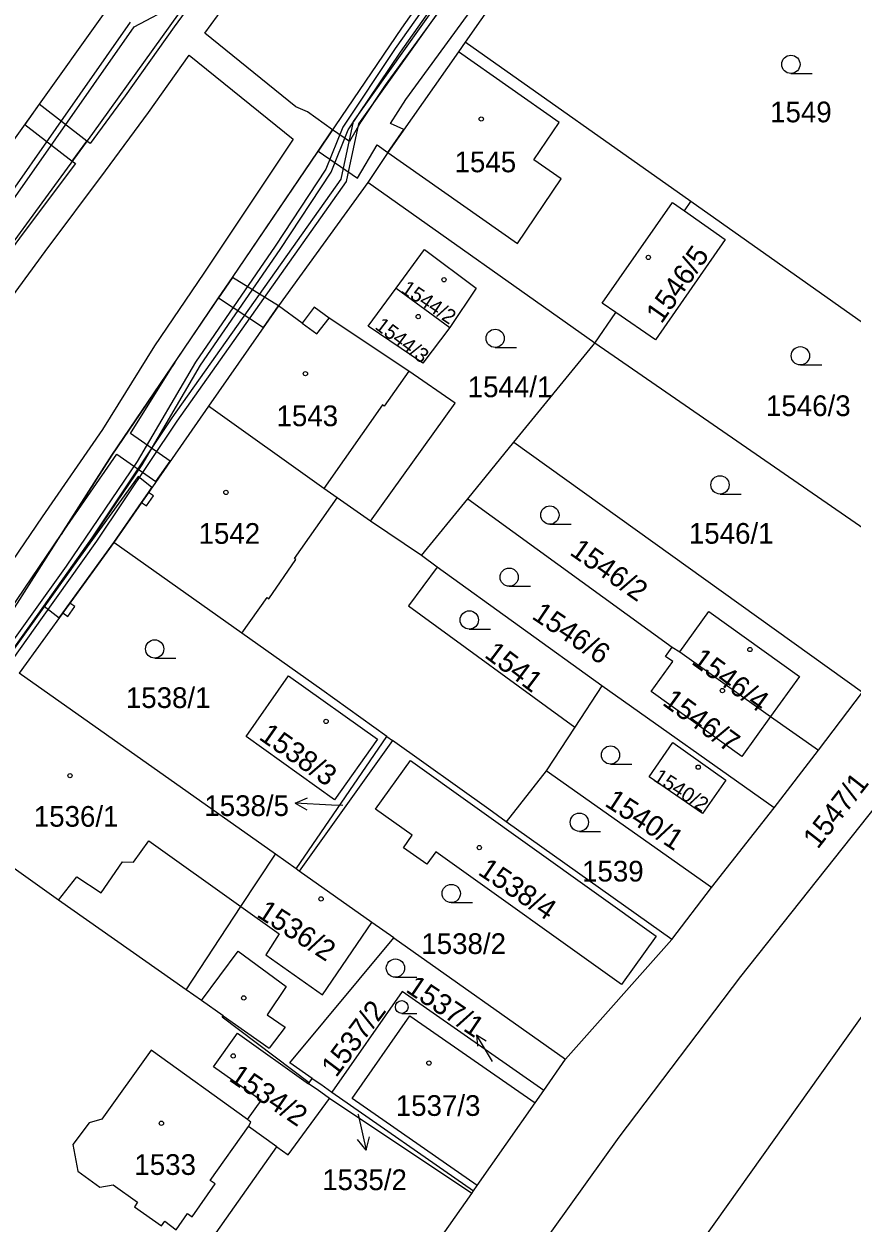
# Model space of a CAD drawing. Extents: x -756746 to -753363, y -1166406 to -1161727.
# Drawn here: x -755310.9 to -755243, y -1164154.4 to -1164055.9 of the extents above; entities that cross this region are included whole.
import ezdxf

# ---------------------------------------------------------------- set-up
doc = ezdxf.new("R2010")
doc.units = 0
for name, color, linetype in [('Hranice parcel', 7, 'Continuous'), ('Parcelní čísla', 7, 'Continuous'), ('Pop  PČ popisy', 7, 'Continuous'), ('Vnitřní kresba', 7, 'Continuous'), ('Věcná břemena k části', 7, 'Continuous'), ('Značky budov', 7, 'Continuous'), ('Značky kultur', 7, 'Continuous')]:
    doc.layers.add(name, color=color, linetype=linetype)

msp = doc.modelspace()

# ---------------------------------------------------------------- linework, layer by layer
at = {"layer": 'Hranice parcel'}
for p, q in [((-755268.39, -1164048.35), (-755274.71, -1164057.43)), ((-755256.19, -1164070.5), (-755274.71, -1164057.43)), ((-755282.71, -1164068.94), (-755290.04, -1164079.08)), ((-755264.07, -1164082.13), (-755282.71, -1164068.94)), ((-755256.71, -1164071.27), (-755256.19, -1164070.5)), ((-755242.02, -1164080.52), (-755256.19, -1164070.5)), ((-755280.39, -1164077.62), (-755275.98, -1164080.84)), ((-755290.04, -1164079.08), (-755295.8, -1164087.3)), ((-755264.07, -1164082.13), (-755262.36, -1164079.61)), ((-755235.35, -1164101.96), (-755264.07, -1164082.13)), ((-755295.8, -1164087.3), (-755303.58, -1164098.5)), ((-755274.51, -1164094.92), (-755270.71, -1164090.27)), ((-755270.71, -1164090.27), (-755242.08, -1164110.78)), ((-755278.3, -1164099.57), (-755274.51, -1164094.92)), ((-755274.51, -1164094.92), (-755257.71, -1164107.1)), ((-755278.3, -1164099.57), (-755282.48, -1164096.74)), ((-755303.58, -1164098.5), (-755311.33, -1164109.22)), ((-755277.02, -1164100.54), (-755278.3, -1164099.57)), ((-755263.5, -1164110.27), (-755277.02, -1164100.54)), ((-755257.71, -1164107.1), (-755257.09, -1164107.49)), ((-755257.09, -1164107.49), (-755249.64, -1164112.78)), ((-755290.3, -1164124.1), (-755311.33, -1164109.22)), ((-755263.5, -1164110.27), (-755265.71, -1164113.67)), ((-755249.34, -1164120.29), (-755263.5, -1164110.27)), ((-755245.71, -1164115.54), (-755242.08, -1164110.78)), ((-755249.64, -1164112.78), (-755245.71, -1164115.54)), ((-755265.71, -1164113.67), (-755268.08, -1164117.24)), ((-755288.59, -1164125.31), (-755281.14, -1164114.42)), ((-755280.68, -1164114.75), (-755288.35, -1164125.48)), ((-755281.14, -1164114.42), (-755280.68, -1164114.75)), ((-755249.34, -1164120.29), (-755245.71, -1164115.54)), ((-755268.08, -1164117.24), (-755271.35, -1164121.44)), ((-755254.48, -1164126.84), (-755268.08, -1164117.24)), ((-755254.48, -1164126.84), (-755249.34, -1164120.29)), ((-755257.76, -1164131.11), (-755271.35, -1164121.44)), ((-755288.59, -1164125.31), (-755290.3, -1164124.1)), ((-755288.35, -1164125.48), (-755288.59, -1164125.31)), ((-755257.76, -1164131.11), (-755254.48, -1164126.84)), ((-755280.58, -1164130.97), (-755266.49, -1164140.93)), ((-755266.49, -1164140.93), (-755257.76, -1164131.11)), ((-755268.27, -1164143.49), (-755266.49, -1164140.93)), ((-755287.53, -1164142.87), (-755287.27, -1164142.5)), ((-755287.58, -1164142.94), (-755287.53, -1164142.87)), ((-755285.66, -1164143.63), (-755274.03, -1164151.74)), ((-755268.98, -1164144.51), (-755268.27, -1164143.49)), ((-755274.18, -1164151.96), (-755285.87, -1164144.15)), ((-755273.72, -1164151.29), (-755268.98, -1164144.51)), ((-755290.19, -1164148.12), (-755292.52, -1164146.46)), ((-755307.36, -1164172.45), (-755290.19, -1164148.12)), ((-755274.03, -1164151.74), (-755273.72, -1164151.29)), ((-755294.86, -1164181.23), (-755274.18, -1164151.96)), ((-755274.18, -1164151.96), (-755274.03, -1164151.74))]:
    msp.add_line(p, q, dxfattribs=at)
for points in [[(-755220.52, -1163944.76), (-755254.57, -1163993.35), (-755285.5, -1164037.29), (-755305.32, -1164064.92), (-755316.71, -1164080.47), (-755354.99, -1164132.75), (-755374.02, -1164159.92), (-755390.66, -1164183.68), (-755403.4, -1164198.54), (-755417.96, -1164221.28), (-755420.59, -1164228.42), (-755430.64, -1164238.98), (-755442.45, -1164255.73), (-755447.62, -1164263.02), (-755451.74, -1164268.9), (-755478.08, -1164306.31), (-755482.21, -1164312.19), (-755502.93, -1164341.53), (-755517.47, -1164361.94), (-755518.35, -1164369.78), (-755539.55, -1164397.96)], [(-755502.56, -1164372.3), (-755479.86, -1164340.17), (-755472.34, -1164329.45), (-755469.55, -1164325.47), (-755462.32, -1164315.2), (-755459.89, -1164311.8), (-755451.69, -1164300.07), (-755432.84, -1164273.35), (-755422.76, -1164259.08), (-755406.06, -1164235.5), (-755400.38, -1164227.99), (-755391.48, -1164216.1), (-755353.46, -1164163.76), (-755341.78, -1164149.47), (-755336.84, -1164144.45), (-755323.41, -1164125.66), (-755317.92, -1164113.54), (-755303.73, -1164091.33), (-755279.93, -1164056.27), (-755241.55, -1164001.85)], [(-755320.26, -1164077.31), (-755314.45, -1164069.18), (-755302.71, -1164052.73)], [(-755274.71, -1164057.43), (-755275.26, -1164058.21), (-755281.08, -1164066.47), (-755282.71, -1164068.94)], [(-755262.36, -1164079.61), (-755263.46, -1164078.85), (-755257.69, -1164070.59), (-755256.71, -1164071.27)], [(-755256.71, -1164071.27), (-755253.37, -1164073.61), (-755259.09, -1164081.86), (-755262.36, -1164079.61)], [(-755280.39, -1164077.62), (-755278.07, -1164074.43), (-755273.81, -1164077.62), (-755275.98, -1164080.84)], [(-755275.98, -1164080.84), (-755278.19, -1164083.77), (-755282.68, -1164080.75), (-755280.39, -1164077.62)], [(-755282.48, -1164096.74), (-755275.54, -1164087.07), (-755279.34, -1164084.44), (-755285.88, -1164080.07), (-755287.11, -1164079.19), (-755288.11, -1164080.5), (-755290.04, -1164079.08)], [(-755270.71, -1164090.27), (-755264.22, -1164082.31), (-755264.07, -1164082.13)], [(-755282.48, -1164096.74), (-755285.23, -1164094.83), (-755286.31, -1164094.06), (-755295.8, -1164087.3)], [(-755219.97, -1164093.66), (-755252.1, -1164134.15), (-755262.11, -1164147.34), (-755289.21, -1164185.15)], [(-755281.14, -1164114.42), (-755286.48, -1164110.59), (-755293.05, -1164105.94), (-755303.58, -1164098.5)], [(-755277.02, -1164100.54), (-755279.37, -1164103.69), (-755265.71, -1164113.67)], [(-755257.09, -1164107.49), (-755254.71, -1164104.17), (-755247.27, -1164109.5), (-755249.64, -1164112.78)], [(-755249.64, -1164112.78), (-755252.01, -1164116.06), (-755259.45, -1164110.74), (-755257.68, -1164108.27), (-755258.28, -1164107.85), (-755257.71, -1164107.1)], [(-755285.45, -1164119.64), (-755292.71, -1164114.44), (-755289.22, -1164109.44), (-755281.92, -1164114.64), (-755285.45, -1164119.64)], [(-755271.35, -1164121.44), (-755272.78, -1164120.41), (-755280.68, -1164114.75)], [(-755255.23, -1164120.76), (-755259.61, -1164117.75), (-755257.68, -1164114.93), (-755253.31, -1164118.03), (-755255.23, -1164120.76)], [(-755279.78, -1164123.56), (-755279.06, -1164122.54), (-755282.07, -1164120.39), (-755279.22, -1164116.4), (-755259.03, -1164130.82), (-755261.88, -1164134.8), (-755277.14, -1164123.9), (-755277.87, -1164124.92), (-755279.78, -1164123.56)], [(-755297.63, -1164135.23), (-755308.12, -1164127.88), (-755319.07, -1164120.06)], [(-755297.63, -1164135.23), (-755293.13, -1164128.4), (-755290.3, -1164124.1)], [(-755280.58, -1164130.97), (-755282.38, -1164129.7), (-755288.35, -1164125.48)], [(-755287.27, -1164142.5), (-755289.11, -1164141.22), (-755280.58, -1164130.97)], [(-755239.67, -1164133.9), (-755262, -1164165.29), (-755260.59, -1164166.3), (-755262.34, -1164168.74), (-755264.84, -1164166.95), (-755268.47, -1164172.05), (-755270.65, -1164170.49), (-755272.32, -1164172.87), (-755270.19, -1164174.45), (-755273.8, -1164179.5), (-755266.22, -1164184.94), (-755267.4, -1164186.6), (-755267.06, -1164186.85), (-755267.69, -1164187.72), (-755263.13, -1164190.99), (-755262.5, -1164190.12), (-755260.29, -1164191.7), (-755259.1, -1164190.04), (-755238.81, -1164204.6)], [(-755287.53, -1164142.87), (-755294.67, -1164137.48), (-755294.6, -1164137.37), (-755296.38, -1164136.12), (-755297.63, -1164135.23)], [(-755268.27, -1164143.49), (-755279.9, -1164135.38), (-755285.66, -1164143.63)], [(-755273.72, -1164151.29), (-755283.99, -1164144.16), (-755279.26, -1164137.36), (-755268.98, -1164144.51)], [(-755292.58, -1164145.87), (-755291.48, -1164144.33), (-755295.38, -1164141.55), (-755293.41, -1164138.78), (-755287.58, -1164142.94)], [(-755292.58, -1164145.87), (-755300.49, -1164140.2), (-755304.56, -1164145.84), (-755305.6, -1164146.14), (-755306.93, -1164147.93), (-755306.52, -1164150.13), (-755304.71, -1164151.44), (-755303.62, -1164151.24), (-755301.62, -1164152.67), (-755301.88, -1164153.04), (-755299.65, -1164154.6), (-755299.39, -1164154.23), (-755298.45, -1164154.93), (-755297.52, -1164153.59), (-755297.13, -1164153.87), (-755295.25, -1164151.17), (-755295.65, -1164150.89), (-755292.52, -1164146.46)], [(-755287.27, -1164142.5), (-755286.57, -1164142.99), (-755285.66, -1164143.63)], [(-755285.87, -1164144.15), (-755286.88, -1164143.43), (-755287.58, -1164142.94)], [(-755290.19, -1164148.12), (-755289.24, -1164148.79), (-755285.87, -1164144.15)], [(-755292.52, -1164146.46), (-755292.31, -1164146.09), (-755292.58, -1164145.87)]]:
    msp.add_lwpolyline(points, dxfattribs=at)
at = {"layer": 'Pop  PČ popisy'}
for p, q in [((-755288.687, -1164119.913), (-755287.661, -1164119.465)), ((-755285.69, -1164120.07), (-755288.687, -1164119.913)), ((-755288.687, -1164119.913), (-755287.713, -1164120.465)), ((-755284.75, -1164120.11), (-755285.69, -1164120.07)), ((-755272.47, -1164141.11), (-755273.784, -1164138.923)), ((-755273.784, -1164138.923), (-755272.981, -1164139.434)), ((-755273.784, -1164138.923), (-755273.71, -1164139.872)), ((-755283.53, -1164145.41), (-755283.51, -1164145.47)), ((-755283.51, -1164145.47), (-755282.835, -1164148.394)), ((-755282.835, -1164148.394), (-755283.548, -1164147.531)), ((-755282.835, -1164148.394), (-755282.572, -1164147.306))]:
    msp.add_line(p, q, dxfattribs=at)
at = {"layer": 'Vnitřní kresba'}
for p, q in [((-755266.99, -1164064.01), (-755275.26, -1164058.21)), ((-755269.08, -1164067.08), (-755266.99, -1164064.01)), ((-755281.08, -1164066.47), (-755270.42, -1164073.96)), ((-755266.84, -1164068.65), (-755269.08, -1164067.08)), ((-755270.42, -1164073.96), (-755266.84, -1164068.65)), ((-755288.11, -1164080.5), (-755286.89, -1164081.36)), ((-755286.89, -1164081.36), (-755285.88, -1164080.07)), ((-755279.34, -1164084.44), (-755281.36, -1164087.31)), ((-755281.51, -1164087.2), (-755286.31, -1164094.06)), ((-755281.36, -1164087.31), (-755281.51, -1164087.2)), ((-755288.73, -1164099.81), (-755285.23, -1164094.83)), ((-755290.83, -1164103.14), (-755288.61, -1164099.9)), ((-755288.61, -1164099.9), (-755288.73, -1164099.81)), ((-755293.05, -1164105.94), (-755290.99, -1164103.02)), ((-755290.99, -1164103.02), (-755290.83, -1164103.14)), ((-755301.96, -1164124.76), (-755300.68, -1164123.01)), ((-755300.68, -1164123.01), (-755293.13, -1164128.4)), ((-755304.61, -1164127.28), (-755302.85, -1164124.73)), ((-755302.85, -1164124.73), (-755301.96, -1164124.76)), ((-755308.12, -1164127.88), (-755306.61, -1164125.96)), ((-755306.61, -1164125.96), (-755304.61, -1164127.28)), ((-755293.13, -1164128.4), (-755290, -1164130.64)), ((-755286.44, -1164135.63), (-755282.38, -1164129.7)), ((-755290, -1164130.64), (-755291.08, -1164132.36)), ((-755296.38, -1164136.12), (-755293.36, -1164132.06)), ((-755293.36, -1164132.06), (-755289.41, -1164134.96)), ((-755291.08, -1164132.36), (-755286.44, -1164135.63)), ((-755289.41, -1164134.96), (-755290.99, -1164137.29)), ((-755294.6, -1164137.37), (-755290.81, -1164140.02)), ((-755290.99, -1164137.29), (-755289.5, -1164138.29)), ((-755289.5, -1164138.29), (-755290.81, -1164140.02))]:
    msp.add_line(p, q, dxfattribs=at)
at = {"layer": 'Věcná břemena k části'}
for points in [[(-755240.18, -1164001.73), (-755245.91, -1164009.73), (-755254.05, -1164021.51), (-755265.79, -1164038.1), (-755274.09, -1164050.1), (-755283.92, -1164063.93), (-755284.93, -1164068.68), (-755298.8, -1164088.26), (-755305.38, -1164098.11), (-755309.82, -1164104.38), (-755314.82, -1164111.37), (-755317.67, -1164115.85), (-755319.71, -1164119.54), (-755322.17, -1164127.24), (-755326.56, -1164133.55), (-755329.55, -1164137.59)], [(-755266, -1164037.5), (-755280.46, -1164057.95), (-755284.76, -1164064.39), (-755286.15, -1164067.85), (-755290.32, -1164074.16), (-755296.86, -1164083.69), (-755301.66, -1164091.86), (-755307.49, -1164100.45), (-755313.14, -1164108.32)], [(-755312.74, -1164108.62), (-755307.07, -1164100.73), (-755301.24, -1164092.12), (-755296.44, -1164083.95), (-755289.9, -1164074.44), (-755285.71, -1164068.09), (-755284.32, -1164064.63), (-755280.04, -1164058.23), (-755265.6, -1164037.8)], [(-755293.83, -1164049.6), (-755298.6, -1164056.16), (-755302.63, -1164061.82), (-755305.5, -1164065.75), (-755305.78, -1164065.54), (-755306.98, -1164067.19), (-755306.72, -1164067.39), (-755311.09, -1164073.22), (-755320.22, -1164085.66), (-755327.66, -1164095.95), (-755333.44, -1164103.66), (-755339.86, -1164112.44), (-755348.6, -1164124.53), (-755354.71, -1164132.88), (-755354.99, -1164132.75), (-755356.2, -1164134.47), (-755355.97, -1164134.63), (-755357.31, -1164136.55), (-755356.22, -1164137.26), (-755358.3, -1164140.79), (-755361.8, -1164145.71), (-755362.1, -1164145.76), (-755372.83, -1164161.32)], [(-755369.18, -1164191.01), (-755365.61, -1164186.03), (-755365.72, -1164185.43), (-755364.68, -1164184.53), (-755357.89, -1164175.12), (-755357.22, -1164172.27), (-755356.25, -1164170.75), (-755339.87, -1164149.6), (-755337.72, -1164149.49), (-755332.38, -1164142.07), (-755330.2, -1164138.81), (-755329.17, -1164137.93), (-755326.16, -1164133.85), (-755321.72, -1164127.46), (-755319.25, -1164119.74), (-755317.24, -1164116.11), (-755314.4, -1164111.65), (-755309.42, -1164104.66), (-755304.96, -1164098.39), (-755298.38, -1164088.54), (-755284.45, -1164068.86), (-755283.46, -1164064.13), (-755273.69, -1164050.4)], [(-755313.95, -1164106.75), (-755307.89, -1164097.84), (-755303.73, -1164091.33), (-755298.57, -1164083.73), (-755294.97, -1164078.42), (-755293.82, -1164076.73), (-755286.78, -1164066.36), (-755285.6, -1164064.62), (-755287.66, -1164063.15), (-755288.61, -1164062.74), (-755296.09, -1164056.69), (-755291.93, -1164050.96)], [(-755374.32, -1164159.48), (-755354.3, -1164130.62), (-755344.82, -1164117.78), (-755339.45, -1164110.59), (-755339.37, -1164109.61), (-755328.84, -1164095.6), (-755323.92, -1164088.95), (-755318.01, -1164081.05), (-755318.09, -1164079.29), (-755301.89, -1164056.16), (-755298.47, -1164054.36)], [(-755302.23, -1164055.78), (-755318.59, -1164079.15), (-755318.51, -1164080.89), (-755324.32, -1164088.65), (-755329.24, -1164095.3), (-755339.85, -1164109.43), (-755339.93, -1164110.41), (-755345.22, -1164117.48), (-755354.7, -1164130.32), (-755374.74, -1164159.2)], [(-755318.32, -1164087.04), (-755309.21, -1164074.62), (-755304.24, -1164067.99), (-755300.73, -1164063.18), (-755297.38, -1164058.48), (-755288.85, -1164065.38), (-755296.17, -1164076.39), (-755300.22, -1164082.36), (-755304.49, -1164089.21), (-755309.46, -1164096.39), (-755316.28, -1164106.39)]]:
    msp.add_lwpolyline(points, dxfattribs=at)
for points in [[(-755259.88, -1164036.76), (-755258.69, -1164035.1), (-755261.229, -1164033.449), (-755268.27, -1164043.04), (-755281.3, -1164060.939), (-755283.28, -1164063.959), (-755284.229, -1164065.57), (-755285.599, -1164064.62), (-755286.78, -1164066.36), (-755283.57, -1164068.59), (-755281.95, -1164065.84), (-755281.079, -1164066.469), (-755279.76, -1164064.6), (-755280.859, -1164064.1), (-755279.579, -1164062.138), (-755267.089, -1164044.989), (-755266.25, -1164045.3), (-755265.45, -1164044.168), (-755265.329, -1164044.26), (-755264.988, -1164043.79), (-755265.868, -1164043.32), (-755260.67, -1164036.25)], [(-755306.979, -1164067.189), (-755305.78, -1164065.54), (-755309.7, -1164062.52), (-755310.88, -1164064.179)], [(-755291.27, -1164080.84), (-755290.04, -1164079.08), (-755293.82, -1164076.729), (-755294.969, -1164078.418)], [(-755302.19, -1164089.54), (-755298.57, -1164083.729), (-755303.729, -1164091.33), (-755307.89, -1164097.84), (-755303.32, -1164091.239), (-755300.109, -1164093.5), (-755298.95, -1164091.83)], [(-755300.44, -1164093.98), (-755301.57, -1164093.09), (-755309.29, -1164103.73), (-755308.05, -1164104.69), (-755307.76, -1164104.28), (-755307.17, -1164103.47), (-755303.58, -1164098.5), (-755301.3, -1164095.21), (-755300.73, -1164094.39)], [(-755300.73, -1164094.39), (-755301.3, -1164095.21), (-755300.89, -1164095.5), (-755300.32, -1164094.68)], [(-755307.17, -1164103.47), (-755307.76, -1164104.28), (-755307.35, -1164104.57), (-755306.77, -1164103.76)]]:
    msp.add_lwpolyline(points, close=True, dxfattribs=at)
at = {"layer": 'Značky budov'}
for centre in [(-755273.397, -1164063.729), (-755259.677, -1164075.089), (-755276.457, -1164076.929), (-755278.577, -1164079.949), (-755287.837, -1164084.639), (-755294.367, -1164094.389), (-755251.337, -1164107.289), (-755253.597, -1164110.659), (-755286.137, -1164113.189), (-755255.577, -1164116.949), (-755307.167, -1164117.649), (-755273.557, -1164123.549), (-755286.547, -1164127.769), (-755292.897, -1164135.899), (-755293.767, -1164140.659), (-755277.697, -1164141.249), (-755299.657, -1164146.189)]:
    msp.add_circle(centre, 0.175, dxfattribs=at)
at = {"layer": 'Značky kultur'}
for p, q in [((-755247.973, -1164059.99), (-755246.223, -1164059.99)), ((-755272.253, -1164082.49), (-755270.503, -1164082.49)), ((-755247.193, -1164083.92), (-755245.443, -1164083.92)), ((-755253.793, -1164094.52), (-755252.043, -1164094.52)), ((-755267.763, -1164097), (-755266.013, -1164097)), ((-755271.103, -1164102.1), (-755269.353, -1164102.1)), ((-755274.383, -1164105.61), (-755272.633, -1164105.61)), ((-755300.213, -1164107.99), (-755298.463, -1164107.99)), ((-755262.783, -1164116.7), (-755261.033, -1164116.7)), ((-755265.343, -1164122.22), (-755263.593, -1164122.22)), ((-755275.863, -1164128.07), (-755274.113, -1164128.07)), ((-755280.443, -1164134.2), (-755278.693, -1164134.2)), ((-755279.925, -1164137.17), (-755278.7, -1164137.17))]:
    msp.add_line(p, q, dxfattribs=at)
for centre, radius in [((-755247.973, -1164059.24), 0.75), ((-755272.253, -1164081.74), 0.75), ((-755247.193, -1164083.17), 0.75), ((-755253.793, -1164093.77), 0.75), ((-755267.763, -1164096.25), 0.75), ((-755271.103, -1164101.35), 0.75), ((-755274.383, -1164104.86), 0.75), ((-755300.213, -1164107.24), 0.75), ((-755262.783, -1164115.95), 0.75), ((-755265.343, -1164121.47), 0.75), ((-755275.863, -1164127.32), 0.75), ((-755280.443, -1164133.45), 0.75), ((-755279.925, -1164136.645), 0.525)]:
    msp.add_circle(centre, radius, dxfattribs=at)

# ---------------------------------------------------------------- texts
at = {"layer": 'Parcelní čísla'}
for s, p in [('1549', (-755249.68, -1164064)), ('1545', (-755275.59, -1164068.1)), ('1544/1', (-755274.51, -1164086.57)), ('1546/3', (-755250.02, -1164088.12)), ('1543', (-755290.21, -1164088.95)), ('1542', (-755296.61, -1164098.61)), ('1546/1', (-755256.35, -1164098.6)), ('1538/1', (-755302.58, -1164112.09)), ('1536/1', (-755310.14, -1164121.84)), ('1538/5', (-755296.137, -1164120.96)), ('1539', (-755265.12, -1164126.34)), ('1538/2', (-755278.32, -1164132.29)), ('1537/3', (-755280.417, -1164145.584)), ('1533', (-755301.88, -1164150.43)), ('1535/2', (-755286.457, -1164151.68))]:
    msp.add_text(s, height=1.7, dxfattribs=at).set_placement(p)
for s, height, rotation, p in [('1546/5', 1.7, 55, (-755258.603, -1164080.607)), ('1544/2', 1.2, 326, (-755280.065, -1164077.897)), ('1544/3', 1.2, 323, (-755282.201, -1164080.889)), ('1546/2', 1.7, 325, (-755266.217, -1164099.446)), ('1546/6', 1.7, 326, (-755269.335, -1164104.694)), ('1541', 1.7, 323, (-755273.221, -1164107.858)), ('1546/4', 1.7, 324, (-755256.219, -1164108.417)), ('1546/7', 1.7, 324, (-755258.609, -1164111.777)), ('1538/3', 1.7, 325, (-755291.737, -1164114.606)), ('1540/2', 1.2, 327, (-755259.356, -1164118.003)), ('1547/1', 1.7, 52, (-755245.77, -1164123.743)), ('1540/1', 1.7, 327, (-755263.342, -1164120.072)), ('1538/4', 1.7, 326, (-755273.755, -1164125.704)), ('1536/2', 1.7, 327, (-755291.922, -1164129.172)), ('1537/1', 1.7, 326, (-755279.678, -1164135.337)), ('1537/2', 1.7, 53, (-755285.316, -1164142.494)), ('1534/2', 1.7, 326, (-755294.195, -1164142.644))]:
    msp.add_text(s, height=height, rotation=rotation, dxfattribs=at).set_placement(p)

doc.saveas('drawing.dxf')
